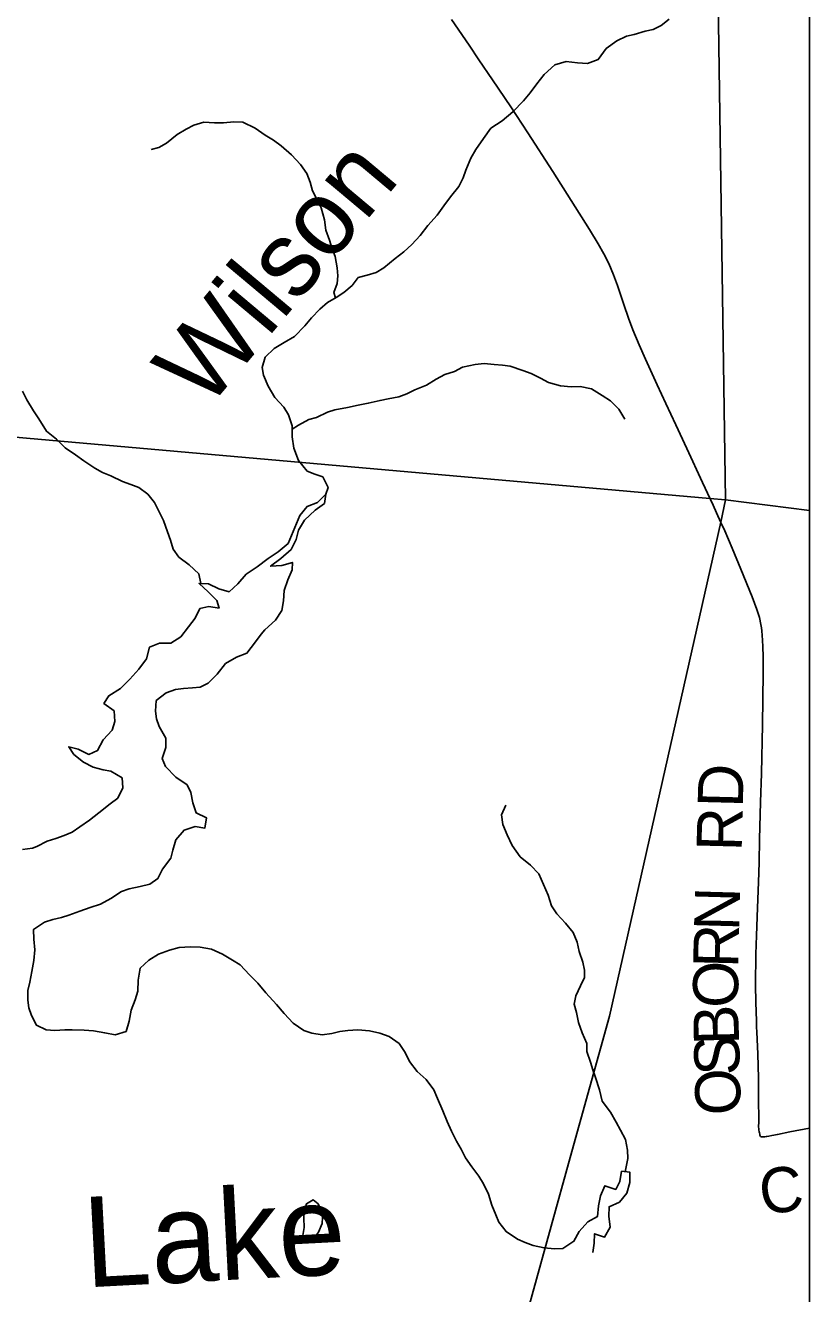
# Model space of a CAD drawing. Extents: x 0 to 34, y 0 to 22.
# Drawn here: x 22.976 to 23.962, y 17.781 to 19.377 of the extents above; entities that cross this region are included whole.
import ezdxf

# ---------------------------------------------------------------- set-up
doc = ezdxf.new("R2010")
doc.units = 0
for name, color, linetype in [('GM_X_Corporation', 7, 'Continuous'), ('GM_X_County_Road', 7, 'Continuous'), ('GM_X_County_Road_Text', 7, 'Continuous'), ('GM_X_Major_Lake', 7, 'Continuous'), ('GM_X_Major_Lake_Text', 7, 'Continuous'), ('GM_X_Minor_River', 7, 'Continuous'), ('GM_X_Minor_River_Text', 7, 'Continuous')]:
    doc.layers.add(name, color=color, linetype=linetype)

msp = doc.modelspace()

# ---------------------------------------------------------------- linework, layer by layer
at = {"layer": 'GM_X_Corporation'}
for points in [[(17.597, 14.3059), (23.9625, 14.3059), (23.9625, 21.1059), (18.23, 21.1059), (18.203, 20.7746), (18.1731, 20.4696), (18.0879, 19.5959), (18.0387, 19.0962), (17.9672, 18.2605), (17.8718, 17.2256), (17.7834, 16.317), (17.7373, 15.7617), (17.7239, 15.6245), (17.6136, 14.4601)], [(23.8219, 21.1059), (19.1325, 21.1059), (19.4417, 20.9771), (20.0591, 20.7271), (20.5209, 20.5272), (20.9887, 20.3291), (21.1503, 20.1924), (21.2024, 20.1483), (21.462, 19.9289), (21.6862, 19.7442), (22.4736, 19.0897), (22.5453, 19.0171), (22.8523, 19.0143), (22.8728, 18.8666), (23.8372, 18.7818), (23.8567, 18.7798), (23.8401, 19.9225), (23.83, 20.7057)], [(23.9625, 18.7666), (23.9625, 21.1059), (23.8219, 21.1059), (23.83, 20.7057), (23.8401, 19.9225), (23.8567, 18.7798)], [(22.6629, 14.3059), (23.9625, 14.3059), (23.9625, 18.7666), (23.8567, 18.7798), (23.8507, 18.7519), (23.7107, 18.1304), (23.6615, 17.9524), (23.566, 17.6066), (23.5619, 17.5912), (23.4462, 17.1725), (23.362, 16.8676), (23.1639, 16.2517), (23.0409, 15.7041), (22.7103, 14.4966)]]:
    msp.add_lwpolyline(points, close=True, dxfattribs=at)
msp.add_lwpolyline([(23.1639, 16.2517), (23.362, 16.8676), (23.4462, 17.1725), (23.5619, 17.5912), (23.566, 17.6066), (23.6615, 17.9524), (23.7107, 18.1304), (23.8507, 18.7519), (23.8567, 18.7798), (23.8372, 18.7818), (22.8728, 18.8666), (22.8523, 19.0143), (22.5453, 19.0171), (22.4736, 19.0897), (21.6862, 19.7442)], dxfattribs=at)
at = {"layer": 'GM_X_County_Road'}
msp.add_line((23.8959, 18.1165), (23.8957, 18.1244), dxfattribs=at)
for points in [[(23.8378, 18.7804), (23.8374, 18.7813), (23.8279, 18.8019), (23.8079, 18.8447), (23.7942, 18.8742), (23.7818, 18.901), (23.7709, 18.9247), (23.756, 18.9569), (23.748, 18.975), (23.7401, 18.9939), (23.7346, 19.0084), (23.7288, 19.026), (23.721, 19.0496), (23.716, 19.063), (23.7098, 19.0773), (23.7037, 19.0896), (23.6967, 19.1021), (23.6856, 19.1201), (23.6394, 19.193), (23.6083, 19.2417), (23.5868, 19.2744), (23.5638, 19.3084), (23.5467, 19.3336), (23.5342, 19.3521), (23.5121, 19.3843)], [(23.8509, 18.7514), (23.8454, 18.7635), (23.8411, 18.7731), (23.8378, 18.7804)], [(23.8957, 18.1244), (23.8948, 18.1474), (23.8945, 18.1698), (23.8948, 18.2082), (23.8957, 18.2319), (23.8969, 18.2664), (23.8981, 18.2989), (23.8989, 18.3237), (23.8995, 18.3529), (23.9009, 18.3995), (23.9018, 18.4355), (23.9031, 18.497), (23.904, 18.562), (23.9039, 18.5769), (23.9039, 18.5827), (23.9036, 18.5949), (23.9033, 18.6033), (23.903, 18.6093), (23.9023, 18.6151), (23.9018, 18.619), (23.9012, 18.6231), (23.8993, 18.6317), (23.8962, 18.6419), (23.8904, 18.6577), (23.8762, 18.6928), (23.8651, 18.7192), (23.8557, 18.7408), (23.8509, 18.7514)], [(23.9009, 17.9788), (23.9004, 17.9797), (23.9, 17.9805), (23.8997, 17.9816), (23.8993, 17.9833), (23.8991, 17.9845), (23.8988, 17.9871), (23.8984, 17.992), (23.8985, 17.996), (23.8986, 18.0027), (23.8987, 18.0078), (23.8984, 18.0178), (23.8984, 18.0525), (23.8974, 18.0823), (23.8961, 18.1103), (23.8959, 18.1165)], [(23.9009, 17.9788), (23.9021, 17.9785), (23.9027, 17.9784), (23.9036, 17.9784), (23.9049, 17.9784), (23.9063, 17.9785), (23.9077, 17.9787), (23.9087, 17.9788), (23.9111, 17.9792), (23.9149, 17.9799), (23.9221, 17.9814), (23.9377, 17.9845), (23.9625, 17.9893)]]:
    msp.add_lwpolyline(points, dxfattribs=at)
at = {"layer": 'GM_X_Major_Lake'}
for points in [[(22.9906, 18.3436), (23.0036, 18.3503), (23.0147, 18.3538), (23.025, 18.3574), (23.0353, 18.3618), (23.0449, 18.3684), (23.0569, 18.3769), (23.0688, 18.3862), (23.083, 18.3973), (23.0927, 18.4047), (23.099, 18.4174), (23.0981, 18.43), (23.0839, 18.4386), (23.0741, 18.4403), (23.0616, 18.4436), (23.0493, 18.4499), (23.037, 18.4596), (23.0307, 18.4692), (23.0428, 18.466), (23.0559, 18.4596), (23.067, 18.4647), (23.0741, 18.4779), (23.0853, 18.4902), (23.0886, 18.5011), (23.0881, 18.5144), (23.075, 18.5238), (23.0813, 18.5335), (23.0959, 18.5427), (23.1075, 18.5542), (23.1191, 18.5669), (23.1285, 18.58), (23.1325, 18.5947), (23.1451, 18.5994), (23.1592, 18.5995), (23.1718, 18.6076), (23.1812, 18.6203), (23.1897, 18.6311), (23.1957, 18.6432), (23.2071, 18.6456), (23.2199, 18.6438), (23.2171, 18.6534), (23.206, 18.6642), (23.1948, 18.6747), (23.2065, 18.6744), (23.2197, 18.6681), (23.2325, 18.6644), (23.2433, 18.6741), (23.2541, 18.6864), (23.2676, 18.6956), (23.2814, 18.706), (23.2941, 18.7144), (23.3068, 18.7252), (23.3132, 18.7402), (23.3172, 18.7504), (23.3216, 18.7602), (23.3305, 18.7714), (23.3435, 18.7768), (23.354, 18.7872), (23.3526, 18.7755), (23.3407, 18.767), (23.3271, 18.7544), (23.3197, 18.7416), (23.3168, 18.7299), (23.3105, 18.7175), (23.2974, 18.706), (23.2847, 18.6964), (23.2987, 18.6973), (23.312, 18.7012), (23.3118, 18.6917), (23.3063, 18.6793), (23.3015, 18.6657), (23.3008, 18.6528), (23.2987, 18.6407), (23.2908, 18.6287), (23.2773, 18.6165)], [(23.0005, 18.2485), (23.0109, 18.252), (23.0215, 18.2544), (23.0311, 18.2575), (23.0449, 18.2625), (23.0579, 18.267), (23.0709, 18.2712), (23.0836, 18.2781), (23.0971, 18.2872), (23.1067, 18.2903), (23.1208, 18.2934), (23.1326, 18.2964), (23.143, 18.3034), (23.1487, 18.3153), (23.1593, 18.3291), (23.1615, 18.3393), (23.1656, 18.3521), (23.1758, 18.3643), (23.1896, 18.3688), (23.202, 18.367), (23.2039, 18.3798), (23.1912, 18.3859), (23.1867, 18.3985), (23.1844, 18.4115), (23.1797, 18.4215), (23.1656, 18.431), (23.1524, 18.4446), (23.1481, 18.4546), (23.1527, 18.4681), (23.153, 18.4799), (23.1443, 18.4949), (23.1412, 18.5045), (23.14, 18.514), (23.1407, 18.5273), (23.1531, 18.5372), (23.165, 18.5414), (23.1753, 18.5426), (23.1866, 18.5434), (23.1961, 18.5443), (23.2061, 18.5493), (23.2174, 18.5604), (23.2281, 18.5742), (23.2419, 18.5821), (23.2549, 18.5871), (23.2656, 18.6012), (23.2727, 18.6109), (23.2773, 18.6165)], [(22.9906, 18.3436), (22.9854, 18.3415), (22.9725, 18.34)], [(23.6898, 17.8326), (23.6917, 17.8447), (23.692, 17.8564), (23.7047, 17.8523), (23.7115, 17.8646), (23.7101, 17.8787), (23.7104, 17.8904), (23.7234, 17.8961), (23.7325, 17.9073), (23.7363, 17.9208), (23.7366, 17.9337), (23.7261, 17.9351), (23.7238, 17.9223), (23.7186, 17.9122), (23.7051, 17.9168), (23.6994, 17.904), (23.6972, 17.8916), (23.6956, 17.8779), (23.6837, 17.8715), (23.6727, 17.8592), (23.666, 17.8469), (23.6521, 17.8378), (23.6418, 17.8373), (23.6286, 17.8385), (23.615, 17.8415), (23.6049, 17.8452), (23.5952, 17.8496), (23.5807, 17.8591), (23.5716, 17.8708), (23.568, 17.8803), (23.5627, 17.8923), (23.5586, 17.906), (23.5525, 17.9191), (23.5467, 17.9287), (23.5379, 17.9404), (23.5299, 17.952), (23.5242, 17.9627), (23.5184, 17.9728), (23.512, 17.9855), (23.5066, 17.9978), (23.5013, 18.0112), (23.4946, 18.0265), (23.49, 18.0373), (23.4801, 18.0505), (23.469, 18.0606), (23.4592, 18.073), (23.4538, 18.0846), (23.4462, 18.0958), (23.4339, 18.1045), (23.4219, 18.109), (23.4091, 18.1116), (23.3944, 18.1132), (23.3819, 18.112), (23.3716, 18.1108), (23.3617, 18.1084), (23.3495, 18.1068), (23.3367, 18.1087), (23.3266, 18.112), (23.3132, 18.1215), (23.3018, 18.1336), (23.2919, 18.1448), (23.2787, 18.1596), (23.2684, 18.1717), (23.2581, 18.1822), (23.2464, 18.1947), (23.2367, 18.2006), (23.224, 18.2082), (23.2102, 18.2146), (23.1962, 18.2169), (23.1841, 18.2176), (23.1697, 18.2165), (23.1575, 18.2134), (23.1437, 18.2081), (23.1314, 18.2005), (23.1205, 18.1906), (23.1181, 18.1754), (23.1178, 18.1618), (23.1144, 18.1509), (23.1091, 18.1378), (23.1068, 18.1238), (23.103, 18.111), (23.0893, 18.1068), (23.0761, 18.1091), (23.0621, 18.1117), (23.05, 18.1125), (23.0353, 18.1129), (23.0258, 18.1128), (23.0133, 18.112), (23.0023, 18.113), (22.9904, 18.1187), (22.9839, 18.131), (22.9808, 18.1409), (22.9792, 18.1505), (22.9795, 18.1626), (22.9817, 18.1728), (22.9844, 18.1864), (22.987, 18.2003), (22.9882, 18.2136), (22.987, 18.2273), (22.9866, 18.2394), (23.0005, 18.2485)], [(23.3497, 17.8767), (23.3498, 17.8824), (23.3443, 17.8939), (23.338, 17.899), (23.3299, 17.8942), (23.3267, 17.8837), (23.3265, 17.8761)], [(23.3265, 17.8761), (23.3267, 17.8643), (23.3253, 17.8541), (23.3278, 17.8457), (23.3373, 17.8482), (23.3447, 17.8583), (23.3495, 17.8692), (23.3497, 17.8767)]]:
    msp.add_lwpolyline(points, dxfattribs=at)
at = {"layer": 'GM_X_Minor_River'}
for points in [[(23.3539, 18.7871), (23.3572, 18.7955), (23.3502, 18.8089), (23.3404, 18.8122), (23.3307, 18.8161), (23.3196, 18.8296), (23.3138, 18.8449), (23.3119, 18.8594), (23.3118, 18.873), (23.3071, 18.8868), (23.3013, 18.8968), (23.2898, 18.9088), (23.2817, 18.923), (23.2756, 18.9367), (23.2739, 18.9463), (23.2776, 18.9595), (23.2891, 18.9706), (23.3018, 18.978), (23.3148, 18.9857), (23.3276, 18.9991), (23.3362, 19.0091), (23.3466, 19.0199), (23.3563, 19.0285), (23.367, 19.0347), (23.3766, 19.041), (23.3874, 19.0499), (23.3948, 19.0596), (23.4062, 19.0628), (23.4173, 19.066), (23.4272, 19.0718), (23.4415, 19.0837), (23.4523, 19.0922), (23.4623, 19.1015), (23.4728, 19.1127), (23.4825, 19.1254), (23.4941, 19.1384), (23.5023, 19.15), (23.5109, 19.1612), (23.5214, 19.1743), (23.5269, 19.1852), (23.5302, 19.195), (23.5365, 19.21), (23.5428, 19.2209), (23.5522, 19.2348), (23.5615, 19.2475), (23.5758, 19.2571), (23.5892, 19.2682), (23.6028, 19.2823), (23.6109, 19.292), (23.6195, 19.3036), (23.6285, 19.3152), (23.642, 19.3275), (23.6565, 19.3317), (23.6704, 19.3299), (23.6833, 19.3289), (23.6967, 19.334), (23.7068, 19.3478), (23.7199, 19.3574), (23.7321, 19.3636), (23.742, 19.3657), (23.7557, 19.3696), (23.7656, 19.3717), (23.776, 19.3768), (23.786, 19.3849)], [(23.3662, 19.0342), (23.3641, 19.0408), (23.3685, 19.0521), (23.3691, 19.062), (23.3685, 19.0719), (23.3658, 19.086), (23.3615, 19.097), (23.3586, 19.1066), (23.3543, 19.1192), (23.3523, 19.1325), (23.3481, 19.1474), (23.343, 19.1577), (23.3372, 19.1688), (23.3344, 19.1799), (23.33, 19.1906), (23.3223, 19.2018), (23.3108, 19.2141), (23.2978, 19.2254), (23.2881, 19.2324), (23.278, 19.2387), (23.2653, 19.2477), (23.2499, 19.2552), (23.2386, 19.2558), (23.2256, 19.2545), (23.2139, 19.2544), (23.2007, 19.2554), (23.1881, 19.2515), (23.1785, 19.2464), (23.167, 19.2397), (23.1539, 19.229), (23.1439, 19.2235), (23.1344, 19.221)], [(23.3118, 18.8689), (23.3197, 18.874), (23.3328, 18.881), (23.3423, 18.8834), (23.3561, 18.8904), (23.3656, 18.8932), (23.3812, 18.8963), (23.3949, 18.8991), (23.4074, 18.9015), (23.4223, 18.905), (23.4326, 18.9071), (23.4459, 18.9098), (23.4558, 18.9134), (23.4661, 18.9182), (23.4807, 18.9243), (23.4929, 18.9317), (23.5037, 18.9375), (23.5159, 18.9415), (23.5258, 18.947), (23.5418, 18.9501), (23.5532, 18.9514), (23.566, 18.9503), (23.5763, 18.9494), (23.5861, 18.948), (23.6019, 18.9428), (23.6124, 18.9388), (23.624, 18.9329), (23.6342, 18.9277), (23.6492, 18.9233), (23.6625, 18.9223), (23.6738, 18.9224), (23.6882, 18.9195), (23.7016, 18.9112), (23.7121, 18.9046), (23.7225, 18.8941), (23.7302, 18.8815)], [(23.1967, 18.6746), (23.1943, 18.6868), (23.1824, 18.698), (23.1693, 18.7078), (23.1623, 18.7178), (23.1588, 18.7292), (23.1548, 18.7399), (23.1498, 18.7541), (23.1447, 18.7648), (23.1386, 18.7767), (23.1304, 18.7871), (23.1189, 18.7953), (23.1087, 18.7993), (23.0986, 18.8029), (23.0839, 18.81), (23.0734, 18.8144), (23.0637, 18.8199), (23.0498, 18.8289), (23.0394, 18.8367), (23.0263, 18.8453), (23.0152, 18.8562), (23.0029, 18.8663), (22.9933, 18.882), (22.9864, 18.892), (22.9779, 18.9058), (22.9728, 18.9166)], [(23.7307, 17.9345), (23.7338, 17.9511), (23.7333, 17.9614), (23.7309, 17.9751), (23.7247, 17.9869), (23.7192, 17.9969), (23.7123, 18.0092), (23.7016, 18.0234), (23.6981, 18.0376), (23.6931, 18.0532), (23.6899, 18.0628), (23.6871, 18.0723), (23.6824, 18.0857), (23.6822, 18.0959), (23.6765, 18.1093), (23.6718, 18.1223), (23.6694, 18.1349), (23.6666, 18.1452), (23.6683, 18.1558), (23.6743, 18.1682), (23.6794, 18.1787), (23.6796, 18.1882), (23.6775, 18.1981), (23.6725, 18.2114), (23.6701, 18.2233), (23.665, 18.2355), (23.6554, 18.2471), (23.6447, 18.259), (23.6381, 18.269), (23.6338, 18.2824), (23.628, 18.2958), (23.6218, 18.3092), (23.6115, 18.3204), (23.5984, 18.3309), (23.5885, 18.3448), (23.5823, 18.3585), (23.5765, 18.3712), (23.5749, 18.3837), (23.5804, 18.3958)]]:
    msp.add_lwpolyline(points, dxfattribs=at)

# ---------------------------------------------------------------- texts
at = {"layer": 'GM_X_County_Road_Text'}
for s, height, rotation, p in [('RD', 0.05682, 88.5264, (23.877, 18.3373)), ('N', 0.0568, 88.4007, (23.8738, 18.237)), ('R', 0.0568, 88.6416, (23.8727, 18.1905)), ('O', 0.0568, 90.0911, (23.8728, 18.1408)), ('B', 0.0568, 91.3271, (23.8739, 18.0945)), ('S', 0.0568, 91.4612, (23.8749, 18.0562)), ('O', 0.0568, 91.4627, (23.8761, 18.0062)), ('C', 0.0568, 7.5152, (23.903, 17.8799))]:
    msp.add_text(s, height=height, rotation=rotation, dxfattribs=at).set_placement(p)
at = {"layer": 'GM_X_Major_Lake_Text'}
msp.add_text('Lake', height=0.11363, rotation=2.9988, dxfattribs=at).set_placement((23.0521, 17.7888))
at = {"layer": 'GM_X_Minor_River_Text'}
msp.add_text('Wilson', height=0.0947, rotation=49.9977, dxfattribs=at).set_placement((23.2042, 18.8917))

doc.saveas('drawing.dxf')
